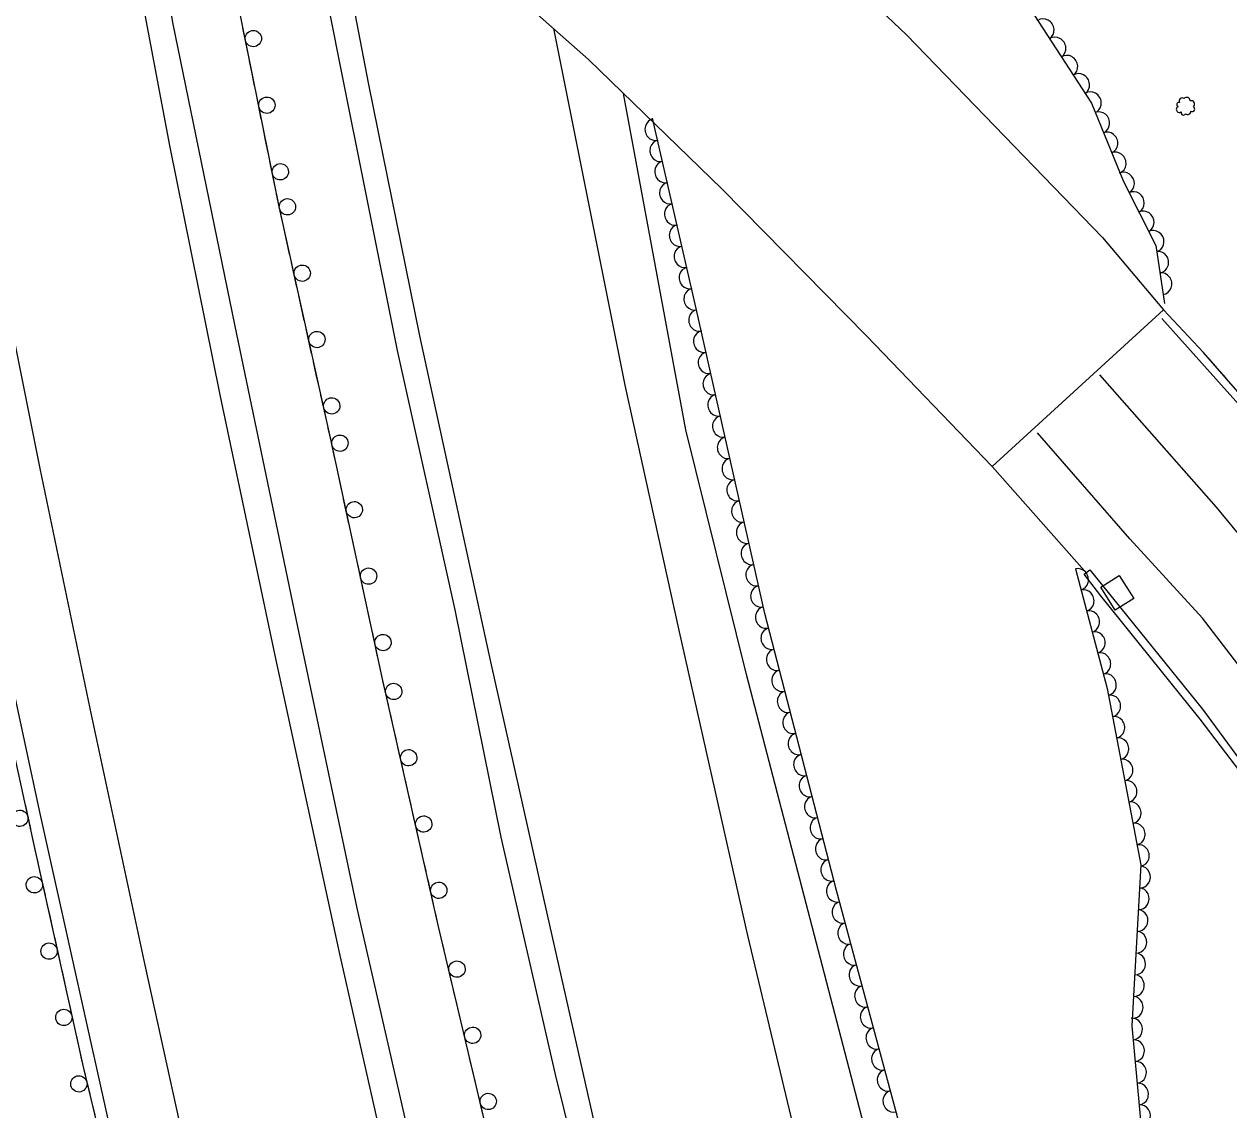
# Model space of a CAD drawing. Extents: x 1722896 to 1754269, y 648279 to 666297.
# Drawn here: x 1740178.3 to 1740399.8, y 649449 to 649648.6 of the extents above; entities that cross this region are included whole.
import ezdxf

# ---------------------------------------------------------------- set-up
doc = ezdxf.new("R2010")
doc.units = 0
for name, color, linetype in [('DESIGN - CENTERLINE - Proposed', 7, 'Continuous'), ('DESIGN - SCRATCH - User 1', 7, 'Continuous'), ('SURVEY - CENTERLINE - Preliminary Text', 7, 'Continuous'), ('SURVEY - DRAINAGE - Natural Features', 7, 'Continuous'), ('SURVEY - VEGETATION - Features with Text', 7, 'Continuous')]:
    doc.layers.add(name, color=color, linetype=linetype)

msp = doc.modelspace()

# ---------------------------------------------------------------- linework, layer by layer
at = {"layer": 'DESIGN - CENTERLINE - Proposed'}
for points in [[(1740178.58, 649785.06), (1740188.76, 649778.12), (1740222.06, 649752.31), (1740264.26, 649716.76), (1740298.89, 649686.26), (1740340.51, 649646.67), (1740376.55, 649609.38), (1740387.78, 649596.11)], [(1740387.78, 649596.11), (1740356.3, 649567.27), (1740333.21, 649591.31), (1740306.67, 649618.26), (1740282.06, 649642.1), (1740256.61, 649664.67), (1740224.14, 649693.22), (1740188.53, 649722.33), (1740159.23, 649744.01), (1740134.27, 649762.98), (1740124.99, 649769.1)], [(1740387.78, 649596.11), (1740395.17, 649588.23)], [(1740356.3, 649567.27), (1740373.28, 649548.1)]]:
    msp.add_lwpolyline(points, dxfattribs=at)
at = {"layer": 'DESIGN - SCRATCH - User 1'}
for p, q in [((1740225.19, 649615.06), (1740215.16, 649664.57)), ((1740234.74, 649572.01), (1740225.19, 649615.06)), ((1740244.14, 649528.49), (1740234.74, 649572.01)), ((1740254.45, 649482.93), (1740244.14, 649528.49)), ((1740263.61, 649444.11), (1740254.45, 649482.93))]:
    msp.add_line(p, q, dxfattribs=at)
for points in [[(1740219.44, 649643.44), (1740218.53, 649647.94)], [(1740220.23, 649639.56), (1740219.76, 649641.87)], [(1740220.69, 649637.26), (1740220.23, 649639.56)], [(1740221.92, 649631.18), (1740221.01, 649635.69)], [(1740222.71, 649627.31), (1740222.24, 649629.62)], [(1740223.17, 649625.01), (1740222.71, 649627.31)], [(1740224.4, 649618.93), (1740223.49, 649623.44)], [(1740225.19, 649615.06), (1740224.72, 649617.36)], [(1740225.76, 649612.48), (1740225.19, 649615.06)], [(1740226.62, 649608.62), (1740226.11, 649610.92)], [(1740227.13, 649606.33), (1740226.62, 649608.62)], [(1740228.47, 649600.27), (1740227.47, 649604.77)], [(1740229.33, 649596.42), (1740228.82, 649598.71)], [(1740229.83, 649594.12), (1740229.33, 649596.42)], [(1740231.18, 649588.07), (1740230.18, 649592.56)], [(1740575.12, 649217.67), (1740571.93, 649231.09), (1740557.42, 649279.9), (1740545.47, 649320.16), (1740533.63, 649356.01), (1740525.9, 649375.89), (1740506.13, 649420.84), (1740492.99, 649447.55), (1740478.8, 649472.55), (1740460.24, 649503.48), (1740441.7, 649530.22), (1740423.95, 649553.77), (1740407.38, 649574.22), (1740395.17, 649588.23)], [(1740232.03, 649584.21), (1740231.53, 649586.51)], [(1740397.74, 649585.28), (1740396.2, 649587.05)], [(1740232.54, 649581.92), (1740232.03, 649584.21)], [(1740399.29, 649583.51), (1740397.74, 649585.28)], [(1740233.89, 649575.87), (1740232.89, 649580.36)], [(1740234.74, 649572.01), (1740234.23, 649574.31)], [(1740235.39, 649569), (1740234.74, 649572.01)], [(1740236.23, 649565.14), (1740235.73, 649567.44)], [(1740236.72, 649562.84), (1740236.23, 649565.14)], [(1740238.03, 649556.78), (1740237.06, 649561.28)], [(1740238.86, 649552.92), (1740238.37, 649555.22)], [(1740239.36, 649550.63), (1740238.86, 649552.92)], [(1740240.67, 649544.57), (1740239.7, 649549.06)], [(1740241.5, 649540.7), (1740241.01, 649543)], [(1740242, 649538.41), (1740241.5, 649540.7)], [(1740171.61, 649536.49), (1740180.18, 649497.38), (1740189.17, 649456.87), (1740197.54, 649421.84), (1740206.28, 649381.02), (1740217.95, 649337.05), (1740229.16, 649291.11), (1740240.77, 649247.44), (1740252.72, 649203.13), (1740263.59, 649163.9), (1740277.57, 649114.6), (1740286.95, 649081.97), (1740295.69, 649053.67), (1740309.42, 649008.85), (1740320.89, 648971.76), (1740343.53, 648902.1), (1740357.8, 648859.57), (1740377.58, 648803.88), (1740389.61, 648770.81)], [(1740243.31, 649532.35), (1740242.34, 649536.84)], [(1740244.14, 649528.49), (1740243.64, 649530.78)], [(1740245.3, 649523.36), (1740244.29, 649527.85)], [(1740246.17, 649519.51), (1740245.65, 649521.8)], [(1740246.69, 649517.21), (1740246.17, 649519.51)], [(1740248.06, 649511.17), (1740247.04, 649515.66)], [(1740248.93, 649507.32), (1740248.41, 649509.61)], [(1740249.45, 649505.02), (1740248.93, 649507.32)], [(1740178.48, 649505.12), (1740179.47, 649500.63)], [(1740250.82, 649498.98), (1740249.81, 649503.46)], [(1740179.81, 649499.07), (1740180.18, 649497.38), (1740180.31, 649496.77)], [(1740251.69, 649495.12), (1740251.18, 649497.42)], [(1740180.31, 649496.77), (1740180.82, 649494.47)], [(1740252.21, 649492.83), (1740251.69, 649495.12)], [(1740181.17, 649492.91), (1740182.17, 649488.42)], [(1740253.58, 649486.79), (1740252.57, 649491.27)], [(1740182.51, 649486.86), (1740183.02, 649484.57)], [(1740183.02, 649484.57), (1740183.53, 649482.27)], [(1740254.45, 649482.93), (1740253.94, 649485.22)], [(1740255, 649480.61), (1740254.46, 649482.9)], [(1740183.88, 649480.71), (1740184.88, 649476.22)], [(1740255.54, 649478.32), (1740255, 649480.61)], [(1740256.96, 649472.29), (1740255.91, 649476.76)], [(1740185.22, 649474.66), (1740185.73, 649472.36)], [(1740185.73, 649472.36), (1740186.24, 649470.07)], [(1740257.87, 649468.44), (1740257.33, 649470.73)], [(1740186.59, 649468.51), (1740187.59, 649464.02)], [(1740258.41, 649466.15), (1740257.87, 649468.44)], [(1740259.83, 649460.12), (1740258.78, 649464.6)], [(1740187.93, 649462.45), (1740188.44, 649460.16)], [(1740188.44, 649460.16), (1740188.95, 649457.87)], [(1740260.74, 649456.28), (1740260.2, 649458.56)], [(1740189.31, 649456.31), (1740190.38, 649451.83)], [(1740261.28, 649453.99), (1740260.74, 649456.28)], [(1740262.7, 649447.95), (1740261.64, 649452.43)], [(1740190.75, 649450.28), (1740191.29, 649447.99)]]:
    msp.add_lwpolyline(points, dxfattribs=at)
for centre, start, end in [((1740220.46, 649645.96), 304.7093, 304.6994), ((1740222.94, 649633.71), 304.7093, 304.6994), ((1740225.42, 649621.46), 304.7093, 304.6994), ((1740226.73, 649615.03), 305.775, 305.7652), ((1740229.44, 649602.82), 305.775, 305.7652), ((1740232.15, 649590.62), 305.775, 305.7652), ((1740234.86, 649578.42), 305.775, 305.7652), ((1740236.38, 649571.55), 305.4436, 305.4337), ((1740239.02, 649559.33), 305.4436, 305.4337), ((1740241.65, 649547.11), 305.4436, 305.4337), ((1740244.29, 649534.89), 305.4436, 305.4337), ((1740246.26, 649525.91), 306.0184, 306.0086), ((1740249.02, 649513.72), 306.0184, 306.0086), ((1740177.51, 649502.58), 125.6139, 125.604), ((1740251.78, 649501.53), 306.0184, 306.0086), ((1740180.2, 649490.36), 125.7792, 125.7694), ((1740254.54, 649489.34), 306.0184, 306.0086), ((1740182.91, 649478.16), 125.7792, 125.7694), ((1740257.9, 649474.85), 306.5246, 306.5148), ((1740185.62, 649465.96), 125.7792, 125.7694), ((1740260.77, 649462.68), 306.5246, 306.5148), ((1740188.38, 649453.74), 126.7015, 126.6917), ((1740263.64, 649450.51), 306.5246, 306.5148)]:
    msp.add_arc(centre, 1.5, start, end, dxfattribs=at)
at = {"layer": 'SURVEY - CENTERLINE - Preliminary Text'}
for points in [[(1740187.83, 649722.85), (1740194.73, 649680.9), (1740205.05, 649626.29), (1740214.27, 649580.43), (1740224.42, 649532.49), (1740236.23, 649477.89), (1740247.77, 649426.93), (1740262.45, 649364.36), (1740274.82, 649313.98), (1740288.16, 649261.78), (1740300.61, 649215.17), (1740311.61, 649175.68), (1740325.55, 649127.65), (1740337.26, 649089.52), (1740352.69, 649039.35), (1740367.75, 648991.88), (1740382.46, 648943.73), (1740399.15, 648891.7), (1740411.16, 648855.92), (1740433.2, 648793.9)], [(1740193.86, 649720.01), (1740205.61, 649648.91), (1740217.04, 649593.1), (1740228.85, 649536.63), (1740239.47, 649486.07), (1740249.91, 649440.48), (1740261.86, 649387.47), (1740273.62, 649339.62), (1740288.81, 649279.74), (1740302.67, 649225.82), (1740316.52, 649176.49), (1740332.07, 649123.4), (1740344.4, 649082.53), (1740362.32, 649025.24), (1740376.63, 648978.48), (1740390.66, 648935.16), (1740408.2, 648879.52), (1740429.43, 648818.21), (1740449.41, 648765.45)], [(1740472.06, 648793.29), (1740455.79, 648837.16), (1740438.9, 648886.7), (1740424.02, 648931.29), (1740409.99, 648973.45), (1740391.79, 649029.96), (1740376.12, 649082.81), (1740363.92, 649126.71), (1740350.6, 649175.1), (1740331.92, 649240.98), (1740320.55, 649283.83), (1740310, 649321.64), (1740299.71, 649362.24), (1740288.31, 649405.69), (1740276.02, 649455.49), (1740266.03, 649499.12), (1740257.55, 649540.9), (1740246.98, 649588.6), (1740236.24, 649642.12), (1740226.58, 649691.07)], [(1740490.55, 648754.95), (1740473.6, 648802.11), (1740456.7, 648850.61), (1740437.08, 648907.29), (1740421.28, 648953.9), (1740403.49, 649010.39), (1740390.61, 649052.65), (1740376.6, 649099.87), (1740362.44, 649149.07), (1740348.91, 649197.61), (1740334.91, 649247.94), (1740319.61, 649304.5), (1740307.54, 649349.76), (1740295.7, 649395.3), (1740284.12, 649442.47), (1740274.53, 649484.81), (1740264.15, 649531.34), (1740251.05, 649591.29), (1740241.7, 649637.49), (1740232.35, 649686)], [(1740275.62, 649647.81), (1740288.76, 649582.25), (1740298.73, 649536.89), (1740311.33, 649481.01), (1740323.93, 649428.2), (1740336.54, 649378.89), (1740358.11, 649298.06), (1740361.82, 649286.14), (1740374.77, 649240.38), (1740389.44, 649190.21), (1740403.53, 649143.56), (1740412.08, 649116.42), (1740424.94, 649074.09), (1740438.74, 649030.49), (1740452.7, 648989.2), (1740469.76, 648941.31), (1740490.5, 648884.09), (1740506.46, 648842.14), (1740522.72, 648798.92), (1740540.19, 648752.98)], [(1740683.93, 648448.08), (1740661.48, 648493.33), (1740643.53, 648534.68), (1740622.05, 648584.02), (1740598.68, 648641.92), (1740581.88, 648685.05), (1740565.19, 648726.47), (1740545.99, 648777.12), (1740528.38, 648822.23), (1740508.11, 648875.64), (1740500.28, 648898.03), (1740482.2, 648944.68), (1740457.89, 649012.76), (1740441.37, 649065.36), (1740416.21, 649147.7), (1740396.61, 649212.82), (1740371.25, 649298.26), (1740311.15, 649529), (1740299.96, 649574.02), (1740288.51, 649635.86)], [(1740396.23, 648793.3), (1740380.14, 648838.06), (1740363.51, 648887.59), (1740349.04, 648933.34), (1740333.47, 648980.85), (1740325.04, 649008.37), (1740312.35, 649050.45), (1740301.18, 649088.63), (1740290.83, 649121.14), (1740279.05, 649161.01), (1740268.63, 649198.83), (1740258.63, 649235.1), (1740245.75, 649283.76), (1740232.7, 649335.71), (1740220.69, 649385.72), (1740210.31, 649431.18), (1740200.58, 649475.58), (1740190.47, 649522.78), (1740181.29, 649566.93), (1740170.48, 649620.54)], [(1740387.45, 649594.5), (1740404.23, 649575.77), (1740429.5, 649544.04), (1740450.17, 649512.3), (1740468.56, 649484.48), (1740488.88, 649449.56), (1740503.37, 649421.2), (1740521.97, 649380.81), (1740534.02, 649346.63), (1740545.69, 649311.54), (1740557.59, 649270.42), (1740577.7, 649185.34), (1740593.36, 649188.48), (1740596.1, 649216.84), (1740598.26, 649236.5), (1740603.34, 649261.98), (1740604.38, 649266.11)], [(1740376, 649584.13), (1740397.46, 649559.77), (1740418.54, 649534.23), (1740436.79, 649508.93), (1740455.69, 649480.29), (1740476.24, 649445.04), (1740498.75, 649398.43), (1740515.09, 649359.89), (1740529.63, 649317.23), (1740541.96, 649275.79), (1740555.42, 649213.67), (1740561.93, 649177.02), (1740568.38, 649133.79), (1740574.6, 649091.52), (1740581.94, 649042.3), (1740589.35, 648994.2), (1740597.13, 648943.02), (1740604.92, 648891.79), (1740612.23, 648845.36), (1740620.03, 648800.03), (1740627.73, 648759.99)], [(1740607.93, 648780.91), (1740603.42, 648808.45), (1740593.68, 648865.8), (1740586.54, 648913.03), (1740577.84, 648968.75), (1740571.48, 649011.51), (1740564.98, 649050.68), (1740558.44, 649094.42), (1740550.8, 649142.21), (1740540.69, 649201.95), (1740533.89, 649237.58), (1740525.87, 649273.04), (1740518.59, 649299.53), (1740506.07, 649337.18), (1740491.72, 649374.64), (1740476.41, 649409.34), (1740458.26, 649445.02), (1740437.96, 649479.05), (1740417.51, 649510.03), (1740394.95, 649539.36), (1740381.62, 649553.96), (1740364.65, 649573.44)], [(1740391.59, 648768.14), (1740357.6, 648862.61), (1740336.1, 648929.14), (1740319.94, 648980.78), (1740303.53, 649034.11), (1740280.99, 649107.61), (1740256.09, 649194.99), (1740243.43, 649242.7), (1740230.62, 649291.95), (1740218.72, 649340.01), (1740206.38, 649391.04), (1740194.37, 649444.48), (1740181.29, 649503.45), (1740170.24, 649554.63)], [(1740443.02, 649448.62), (1740426.25, 649475.72), (1740409.49, 649501.2), (1740394.54, 649520.81), (1740376.24, 649543.48), (1740373.2, 649547.46), (1740374.24, 649548.26), (1740394.94, 649522.62), (1740415.03, 649495.28), (1740434.35, 649464.85), (1740444.19, 649449.1), (1740458.87, 649421.69)]]:
    msp.add_lwpolyline(points, dxfattribs=at)
at = {"layer": 'SURVEY - DRAINAGE - Natural Features'}
msp.add_line((1740379.3, 649544.06), (1740379.3, 649544.06), dxfattribs=at)
msp.add_lwpolyline([(1740376.27, 649545.11), (1740379.66, 649547.24), (1740382.32, 649543), (1740378.93, 649540.88), (1740376.27, 649545.11)], dxfattribs=at)
at = {"layer": 'SURVEY - VEGETATION - Features with Text'}
for points in [[(1740317.35, 649748.3), (1740325.59, 649740.6), (1740342.94, 649734.54), (1740363.1, 649731.49), (1740373.92, 649723.44), (1740377.95, 649712.14), (1740368.34, 649696.8), (1740356.54, 649688), (1740344.71, 649686.55), (1740344.21, 649680.33), (1740344.74, 649673.04), (1740348.69, 649663.31), (1740356.97, 649662.63), (1740359.5, 649658.4), (1740363.17, 649651.62), (1740374.53, 649634.06), (1740380.41, 649619.66), (1740386.38, 649607.9), (1740387.99, 649597.24)], [(1740341.68, 649437.21), (1740327.66, 649489.31), (1740314.48, 649540.23), (1740301.9, 649596.31), (1740293.87, 649631.32)], [(1740371.59, 649548.43), (1740377.42, 649526.44), (1740383.61, 649494.04), (1740381.97, 649464.39), (1740383.89, 649443.79)]]:
    msp.add_lwpolyline(points, dxfattribs=at)
msp.add_circle((1740391.84, 649633.54), 0.0198, dxfattribs=at)
for centre, radius, start, end in [((1740391.21, 649634.48), 0.567, 51.7015, 208.4904), ((1740392.04, 649634.5), 0.646, 0.7542, 138.2784), ((1740392.88, 649633.89), 0.642, 311.65, 107.4885), ((1740390.71, 649632.95), 0.566, 113.8383, 307.258), ((1740390.6, 649633.84), 0.389, 73.8176, 252.5633), ((1740391.45, 649632.32), 0.431, 156.457, 333.7761), ((1740392.21, 649632.61), 0.61, 231.744, 358.5897), ((1740393.05, 649633.02), 0.474, 241.9029, 56.9032)]:
    msp.add_arc(centre, radius, start, end, dxfattribs=at)
for centre, major_axis in [((1740365.75, 649647.63), (1.09, -1.68)), ((1740367.93, 649644.27), (1.09, -1.68)), ((1740370.1, 649640.91), (1.09, -1.68)), ((1740372.27, 649637.55), (1.09, -1.68)), ((1740374.44, 649634.19), (1.09, -1.68)), ((1740375.98, 649630.5), (0.76, -1.85)), ((1740294.35, 649629.23), (-0.45, 1.95)), ((1740377.49, 649626.8), (0.76, -1.85)), ((1740295.25, 649625.34), (-0.45, 1.95)), ((1740296.14, 649621.44), (-0.45, 1.95)), ((1740379.01, 649623.1), (0.76, -1.85)), ((1740380.54, 649619.41), (0.9, -1.78)), ((1740297.03, 649617.54), (-0.45, 1.95)), ((1740382.35, 649615.84), (0.9, -1.78)), ((1740297.93, 649613.64), (-0.45, 1.95)), ((1740384.16, 649612.27), (0.9, -1.78)), ((1740298.82, 649609.74), (-0.45, 1.95)), ((1740385.97, 649608.7), (0.9, -1.78)), ((1740299.71, 649605.84), (-0.45, 1.95)), ((1740386.84, 649604.84), (0.3, -1.98)), ((1740300.61, 649601.94), (-0.45, 1.95)), ((1740387.44, 649600.88), (0.3, -1.98)), ((1740301.5, 649598.04), (-0.45, 1.95)), ((1740302.38, 649594.14), (-0.44, 1.95)), ((1740303.26, 649590.24), (-0.44, 1.95)), ((1740304.13, 649586.34), (-0.44, 1.95)), ((1740305.01, 649582.43), (-0.44, 1.95)), ((1740305.89, 649578.53), (-0.44, 1.95)), ((1740306.76, 649574.63), (-0.44, 1.95)), ((1740307.64, 649570.72), (-0.44, 1.95)), ((1740308.51, 649566.82), (-0.44, 1.95)), ((1740309.39, 649562.92), (-0.44, 1.95)), ((1740310.26, 649559.02), (-0.44, 1.95)), ((1740311.14, 649555.11), (-0.44, 1.95)), ((1740312.02, 649551.21), (-0.44, 1.95)), ((1740312.89, 649547.31), (-0.44, 1.95)), ((1740372.1, 649546.5), (0.51, -1.93)), ((1740313.77, 649543.4), (-0.44, 1.95)), ((1740373.13, 649542.63), (0.51, -1.93)), ((1740314.67, 649539.51), (-0.5, 1.94)), ((1740374.15, 649538.76), (0.51, -1.93)), ((1740315.67, 649535.63), (-0.5, 1.94)), ((1740375.18, 649534.9), (0.51, -1.93)), ((1740316.67, 649531.76), (-0.5, 1.94)), ((1740376.2, 649531.03), (0.51, -1.93)), ((1740317.67, 649527.89), (-0.5, 1.94)), ((1740377.23, 649527.17), (0.51, -1.93)), ((1740318.68, 649524.02), (-0.5, 1.94)), ((1740378.03, 649523.25), (0.38, -1.96)), ((1740319.68, 649520.14), (-0.5, 1.94)), ((1740378.78, 649519.32), (0.38, -1.96)), ((1740320.68, 649516.27), (-0.5, 1.94)), ((1740379.53, 649515.39), (0.38, -1.96)), ((1740321.68, 649512.4), (-0.5, 1.94)), ((1740380.28, 649511.46), (0.38, -1.96)), ((1740322.69, 649508.53), (-0.5, 1.94)), ((1740381.03, 649507.53), (0.38, -1.96)), ((1740323.69, 649504.65), (-0.5, 1.94)), ((1740381.78, 649503.6), (0.38, -1.96)), ((1740324.69, 649500.78), (-0.5, 1.94)), ((1740382.53, 649499.67), (0.38, -1.96)), ((1740325.69, 649496.91), (-0.5, 1.94)), ((1740383.28, 649495.74), (0.38, -1.96)), ((1740326.69, 649493.04), (-0.5, 1.94)), ((1740383.49, 649491.78), (-0.11, -2)), ((1740327.7, 649489.17), (-0.52, 1.93)), ((1740383.26, 649487.79), (-0.11, -2)), ((1740328.74, 649485.3), (-0.52, 1.93)), ((1740383.04, 649483.79), (-0.11, -2)), ((1740329.78, 649481.44), (-0.52, 1.93)), ((1740382.82, 649479.8), (-0.11, -2)), ((1740330.82, 649477.58), (-0.52, 1.93)), ((1740382.6, 649475.8), (-0.11, -2)), ((1740331.86, 649473.72), (-0.52, 1.93)), ((1740382.38, 649471.81), (-0.11, -2)), ((1740332.89, 649469.85), (-0.52, 1.93)), ((1740382.16, 649467.82), (-0.11, -2)), ((1740333.93, 649465.99), (-0.52, 1.93)), ((1740334.97, 649462.13), (-0.52, 1.93)), ((1740382.03, 649463.82), (0.18, -1.99)), ((1740382.4, 649459.84), (0.18, -1.99)), ((1740336.01, 649458.26), (-0.52, 1.93)), ((1740382.77, 649455.86), (0.18, -1.99)), ((1740337.05, 649454.4), (-0.52, 1.93)), ((1740383.14, 649451.87), (0.18, -1.99)), ((1740338.09, 649450.54), (-0.52, 1.93)), ((1740383.51, 649447.89), (0.18, -1.99))]:
    msp.add_ellipse(centre, major_axis=major_axis, ratio=0.940188, start_param=0, end_param=3.141593, dxfattribs=at)

doc.saveas('drawing.dxf')
